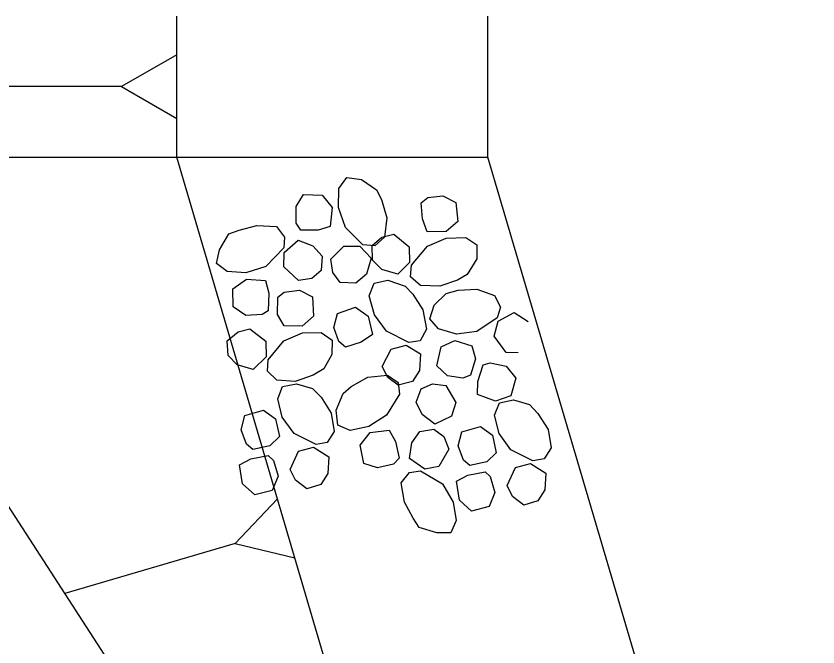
# Model space of a CAD drawing. Extents: x 636462 to 639890, y 299944 to 300538.
# Drawn here: x 637742.62 to 637781.85, y 300203.13 to 300234 of the extents above; entities that cross this region are included whole.
import ezdxf

# ---------------------------------------------------------------- set-up
doc = ezdxf.new("R2010")
doc.units = 0
doc.layers.add('Default', color=7, linetype='Continuous')

msp = doc.modelspace()

# ---------------------------------------------------------------- linework, layer by layer
at = {"layer": 'Default'}
for p, q in [((637750.484, 300227.091), (637750.484, 300234.002)), ((637765.704, 300227.091), (637765.704, 300234.002)), ((637747.783, 300230.546), (637731.218, 300230.546)), ((637663.777, 300227.091), (637765.704, 300227.091)), ((637766.626, 300172.26), (637731.218, 300227.091)), ((637766.626, 300172.26), (637750.484, 300227.091)), ((637781.846, 300172.26), (637765.704, 300227.091)), ((637758.406, 300225.566), (637758.804, 300226.097)), ((637758.804, 300226.097), (637759.524, 300226.003)), ((637759.524, 300226.003), (637760.249, 300225.493)), ((637758.394, 300224.631), (637758.406, 300225.566)), ((637760.249, 300225.493), (637760.496, 300225.027)), ((637756.329, 300224.677), (637756.686, 300225.271)), ((637756.686, 300225.271), (637757.6, 300225.245)), ((637757.6, 300225.245), (637758.089, 300224.639)), ((637762.428, 300224.864), (637762.769, 300225.118)), ((637762.769, 300225.118), (637763.49, 300225.204)), ((637763.49, 300225.204), (637764.126, 300224.875)), ((637756.324, 300223.866), (637756.329, 300224.677)), ((637760.496, 300225.027), (637760.761, 300224.125)), ((637762.5, 300224.074), (637762.428, 300224.864)), ((637764.126, 300224.875), (637764.224, 300223.953)), ((637758.089, 300224.639), (637757.987, 300223.704)), ((637758.735, 300223.658), (637758.394, 300224.631)), ((637760.761, 300224.125), (637760.637, 300223.176)), ((637762.732, 300223.449), (637762.5, 300224.074)), ((637764.224, 300223.953), (637763.653, 300223.457)), ((637753.023, 300223.338), (637753.53, 300223.522)), ((637753.53, 300223.522), (637754.391, 300223.759)), ((637754.391, 300223.759), (637755.353, 300223.705)), ((637755.353, 300223.705), (637755.752, 300223.19)), ((637756.544, 300223.532), (637756.324, 300223.866)), ((637757.39, 300223.521), (637756.544, 300223.532)), ((637757.987, 300223.704), (637757.39, 300223.521)), ((637759.589, 300222.815), (637758.735, 300223.658)), ((637752.575, 300222.564), (637753.023, 300223.338)), ((637755.752, 300223.19), (637755.715, 300222.657)), ((637760.032, 300222.778), (637760.513, 300223.184)), ((637760.637, 300223.176), (637760.171, 300222.75)), ((637760.513, 300223.184), (637761.103, 300223.333)), ((637761.103, 300223.333), (637761.841, 300222.712)), ((637763.653, 300223.457), (637762.732, 300223.449)), ((637762.748, 300222.742), (637763.658, 300223.132)), ((637763.658, 300223.132), (637764.622, 300223.168)), ((637764.622, 300223.168), (637765.16, 300222.804)), ((637755.741, 300222.435), (637756.424, 300223.034)), ((637756.424, 300223.034), (637757.143, 300222.76)), ((637757.143, 300222.76), (637757.597, 300222.251)), ((637758.019, 300222.11), (637758.653, 300222.737)), ((637758.653, 300222.737), (637759.429, 300222.74)), ((637759.429, 300222.74), (637759.994, 300222.155)), ((637760.171, 300222.75), (637759.589, 300222.815)), ((637760.063, 300222.05), (637760.032, 300222.778)), ((637761.841, 300222.712), (637761.864, 300221.95)), ((637761.96, 300221.804), (637762.748, 300222.742)), ((637765.16, 300222.804), (637765.163, 300222.118)), ((637752.419, 300221.893), (637752.575, 300222.564)), ((637755.715, 300222.657), (637754.843, 300221.754)), ((637755.723, 300221.735), (637755.741, 300222.435)), ((637757.597, 300222.251), (637757.545, 300221.559)), ((637758.119, 300221.458), (637758.019, 300222.11)), ((637759.994, 300222.155), (637759.761, 300221.373)), ((637760.511, 300221.597), (637760.063, 300222.05)), ((637761.864, 300221.95), (637761.292, 300221.364)), ((637765.163, 300222.118), (637764.681, 300221.352)), ((637752.95, 300221.495), (637752.419, 300221.893)), ((637754.843, 300221.754), (637753.858, 300221.434)), ((637756.433, 300221.066), (637755.723, 300221.735)), ((637757.545, 300221.559), (637757.085, 300221.166)), ((637761.292, 300221.364), (637760.511, 300221.597)), ((637761.915, 300221.236), (637761.96, 300221.804)), ((637753.858, 300221.434), (637752.95, 300221.495)), ((637757.085, 300221.166), (637756.433, 300221.066)), ((637758.47, 300220.971), (637758.119, 300221.458)), ((637759.761, 300221.373), (637759.239, 300220.939)), ((637762.405, 300220.81), (637761.915, 300221.236)), ((637764.681, 300221.352), (637764.208, 300221.07)), ((637753.23, 300220.662), (637753.884, 300221.122)), ((637753.884, 300221.122), (637754.826, 300221.055)), ((637754.826, 300221.055), (637754.988, 300220.444)), ((637759.239, 300220.939), (637758.47, 300220.971)), ((637759.899, 300220.318), (637760.132, 300220.924)), ((637760.132, 300220.924), (637760.8, 300221.081)), ((637760.8, 300221.081), (637761.655, 300220.784)), ((637761.655, 300220.784), (637762.036, 300220.386)), ((637763.354, 300220.777), (637762.405, 300220.81)), ((637764.208, 300221.07), (637763.354, 300220.777)), ((637753.245, 300219.775), (637753.23, 300220.662)), ((637754.988, 300220.444), (637754.956, 300219.585)), ((637755.417, 300220.247), (637755.737, 300220.488)), ((637755.737, 300220.488), (637756.479, 300220.588)), ((637756.479, 300220.588), (637757.115, 300220.258)), ((637762.036, 300220.386), (637762.513, 300219.62)), ((637763.078, 300219.858), (637763.66, 300220.43)), ((637763.66, 300220.43), (637764.24, 300220.583)), ((637764.24, 300220.583), (637765.166, 300220.634)), ((637765.166, 300220.634), (637766.02, 300220.322)), ((637755.405, 300219.402), (637755.417, 300220.247)), ((637757.115, 300220.258), (637757.172, 300219.309)), ((637760.151, 300219.387), (637759.899, 300220.318)), ((637766.02, 300220.322), (637766.324, 300219.762)), ((637753.86, 300219.342), (637753.245, 300219.775)), ((637754.956, 300219.585), (637754.664, 300219.392)), ((637758.347, 300219.451), (637759.223, 300219.754)), ((637759.223, 300219.754), (637759.835, 300219.309)), ((637762.513, 300219.62), (637762.695, 300218.688)), ((637762.866, 300219.191), (637763.078, 300219.858)), ((637766.324, 300219.762), (637766.146, 300219.237)), ((637754.664, 300219.392), (637753.86, 300219.342)), ((637755.742, 300218.846), (637755.405, 300219.402)), ((637757.172, 300219.309), (637756.621, 300218.827)), ((637758.169, 300218.757), (637758.347, 300219.451)), ((637759.835, 300219.309), (637760.05, 300218.413)), ((637760.735, 300218.588), (637760.151, 300219.387)), ((637763.281, 300218.692), (637762.866, 300219.191)), ((637766.146, 300219.237), (637765.151, 300218.563)), ((637766.198, 300219.07), (637766.982, 300219.495)), ((637766.982, 300219.495), (637767.667, 300219.053)), ((637756.621, 300218.827), (637755.742, 300218.846)), ((637766.008, 300218.331), (637766.198, 300219.07)), ((637752.938, 300218.106), (637753.481, 300218.554)), ((637753.481, 300218.554), (637754.05, 300218.689)), ((637754.05, 300218.689), (637754.83, 300218.096)), ((637755.717, 300218.111), (637756.627, 300218.501)), ((637756.627, 300218.501), (637757.548, 300218.51)), ((637757.548, 300218.51), (637758.087, 300218.146)), ((637758.415, 300218.074), (637758.169, 300218.757)), ((637760.05, 300218.413), (637759.494, 300218.046)), ((637761.827, 300218.031), (637760.735, 300218.588)), ((637762.695, 300218.688), (637762.39, 300218.115)), ((637764.169, 300218.443), (637763.281, 300218.692)), ((637765.151, 300218.563), (637764.169, 300218.443)), ((637752.989, 300217.392), (637752.938, 300218.106)), ((637754.83, 300218.096), (637754.853, 300217.333)), ((637754.949, 300217.187), (637755.717, 300218.111)), ((637758.087, 300218.146), (637758.069, 300217.447)), ((637758.74, 300217.799), (637758.415, 300218.074)), ((637759.494, 300218.046), (637758.74, 300217.799)), ((637762.39, 300218.115), (637761.827, 300218.031)), ((637763.42, 300217.82), (637764.083, 300218.129)), ((637764.083, 300218.129), (637764.922, 300217.865)), ((637766.591, 300217.544), (637766.008, 300218.331)), ((637760.529, 300216.852), (637760.968, 300217.71)), ((637760.968, 300217.71), (637761.706, 300217.904)), ((637761.706, 300217.904), (637762.405, 300217.479)), ((637763.21, 300216.892), (637763.42, 300217.82)), ((637764.922, 300217.865), (637765.09, 300217.237)), ((637753.437, 300216.94), (637752.989, 300217.392)), ((637754.853, 300217.333), (637754.219, 300216.706)), ((637758.069, 300217.447), (637757.67, 300216.735)), ((637762.405, 300217.479), (637762.354, 300216.665)), ((637765.09, 300217.237), (637764.843, 300216.429)), ((637767.175, 300217.515), (637766.591, 300217.544)), ((637754.219, 300216.706), (637753.437, 300216.94)), ((637754.925, 300216.633), (637754.949, 300217.187)), ((637760.807, 300216.31), (637760.529, 300216.852)), ((637763.728, 300216.398), (637763.21, 300216.892)), ((637765.2, 300216.12), (637765.471, 300216.936)), ((637765.471, 300216.936), (637765.805, 300217.04)), ((637765.805, 300217.04), (637766.591, 300216.864)), ((637766.591, 300216.864), (637767.06, 300216.277)), ((637755.373, 300216.18), (637754.925, 300216.633)), ((637757.155, 300216.426), (637756.28, 300216.12)), ((637757.67, 300216.735), (637757.155, 300216.426)), ((637759.834, 300216.34), (637760.786, 300216.434)), ((637760.786, 300216.434), (637761.307, 300216.075)), ((637762.354, 300216.665), (637762.013, 300216.127)), ((637764.843, 300216.429), (637764.469, 300216.287)), ((637756.28, 300216.12), (637755.373, 300216.18)), ((637759.015, 300215.879), (637759.834, 300216.34)), ((637761.311, 300215.934), (637760.807, 300216.31)), ((637761.307, 300216.075), (637761.374, 300215.493)), ((637762.013, 300216.127), (637761.311, 300215.934)), ((637764.469, 300216.287), (637763.728, 300216.398)), ((637765.186, 300215.489), (637765.2, 300216.12)), ((637767.06, 300216.277), (637766.828, 300215.42)), ((637755.419, 300215.266), (637755.652, 300215.872)), ((637755.652, 300215.872), (637756.338, 300216.012)), ((637756.338, 300216.012), (637757.121, 300215.783)), ((637757.121, 300215.783), (637757.537, 300215.351)), ((637758.617, 300215.534), (637759.015, 300215.879)), ((637762.19, 300215.113), (637762.434, 300215.763)), ((637762.434, 300215.763), (637762.985, 300216.012)), ((637762.985, 300216.012), (637763.639, 300215.926)), ((637763.639, 300215.926), (637764.134, 300215.085)), ((637755.634, 300214.37), (637755.419, 300215.266)), ((637757.537, 300215.351), (637758.033, 300214.568)), ((637758.283, 300214.713), (637758.617, 300215.534)), ((637761.374, 300215.493), (637760.745, 300214.471)), ((637766.071, 300215.161), (637765.186, 300215.489)), ((637766.828, 300215.42), (637766.071, 300215.161)), ((637762.485, 300214.498), (637762.19, 300215.113)), ((637764.134, 300215.085), (637763.921, 300214.418)), ((637766.028, 300214.473), (637766.261, 300215.079)), ((637766.261, 300215.079), (637766.947, 300215.219)), ((637766.947, 300215.219), (637767.73, 300214.99)), ((637767.73, 300214.99), (637768.147, 300214.558)), ((637753.812, 300214.45), (637754.725, 300214.719)), ((637754.725, 300214.719), (637755.318, 300214.292)), ((637758.033, 300214.568), (637758.178, 300213.67)), ((637758.353, 300213.99), (637758.283, 300214.713)), ((637760.745, 300214.471), (637759.874, 300213.92)), ((637763.099, 300214.034), (637762.485, 300214.498)), ((637766.244, 300213.577), (637766.028, 300214.473)), ((637768.147, 300214.558), (637768.642, 300213.775)), ((637753.634, 300213.757), (637753.812, 300214.45)), ((637755.318, 300214.292), (637755.498, 300213.43)), ((637756.219, 300213.571), (637755.634, 300214.37)), ((637763.921, 300214.418), (637763.099, 300214.034)), ((637753.898, 300213.056), (637753.634, 300213.757)), ((637758.96, 300213.722), (637758.353, 300213.99)), ((637759.874, 300213.92), (637758.96, 300213.722)), ((637759.934, 300213.621), (637760.868, 300213.732)), ((637760.868, 300213.732), (637761.181, 300213.192)), ((637762.372, 300213.679), (637763.058, 300213.784)), ((637763.058, 300213.784), (637763.544, 300213.424)), ((637764.422, 300213.657), (637765.334, 300213.926)), ((637765.334, 300213.926), (637765.928, 300213.498)), ((637768.642, 300213.775), (637768.787, 300212.877)), ((637755.498, 300213.43), (637755.031, 300212.977)), ((637757.292, 300213.031), (637756.219, 300213.571)), ((637758.178, 300213.67), (637757.837, 300213.132)), ((637759.454, 300213.009), (637759.934, 300213.621)), ((637761.978, 300213.122), (637762.372, 300213.679)), ((637763.544, 300213.424), (637763.788, 300212.812)), ((637764.244, 300212.964), (637764.422, 300213.657)), ((637765.928, 300213.498), (637766.107, 300212.637)), ((637766.828, 300212.778), (637766.244, 300213.577)), ((637754.205, 300212.798), (637753.898, 300213.056)), ((637755.031, 300212.977), (637754.205, 300212.798)), ((637756.434, 300212.71), (637757.171, 300212.904)), ((637757.171, 300212.904), (637757.925, 300212.427)), ((637757.837, 300213.132), (637757.292, 300213.031)), ((637759.634, 300212.112), (637759.454, 300213.009)), ((637761.181, 300213.192), (637761.36, 300212.365)), ((637761.873, 300212.36), (637761.978, 300213.122)), ((637764.508, 300212.263), (637764.244, 300212.964)), ((637756.031, 300211.817), (637756.434, 300212.71)), ((637763.788, 300212.812), (637763.296, 300211.969)), ((637766.107, 300212.637), (637765.641, 300212.184)), ((637767.901, 300212.238), (637766.828, 300212.778)), ((637768.787, 300212.877), (637768.447, 300212.339)), ((637753.551, 300212.041), (637754.11, 300212.337)), ((637754.11, 300212.337), (637754.954, 300212.498)), ((637754.954, 300212.498), (637755.207, 300212.257)), ((637755.207, 300212.257), (637755.438, 300211.485)), ((637757.925, 300212.427), (637757.873, 300211.613)), ((637760.293, 300211.898), (637759.634, 300212.112)), ((637761.36, 300212.365), (637761.084, 300212.076)), ((637762.61, 300211.829), (637761.873, 300212.36)), ((637764.814, 300212.005), (637764.508, 300212.263)), ((637765.641, 300212.184), (637764.814, 300212.005)), ((637768.447, 300212.339), (637767.901, 300212.238)), ((637753.697, 300211.108), (637753.551, 300212.041)), ((637756.291, 300211.293), (637756.031, 300211.817)), ((637761.084, 300212.076), (637760.293, 300211.898)), ((637761.871, 300211.671), (637762.4, 300211.754)), ((637762.4, 300211.754), (637763.475, 300211.108)), ((637763.296, 300211.969), (637762.61, 300211.829)), ((637766.64, 300211.024), (637767.043, 300211.917)), ((637767.043, 300211.917), (637767.781, 300212.111)), ((637767.781, 300212.111), (637768.534, 300211.634)), ((637755.438, 300211.485), (637755.154, 300210.789)), ((637757.873, 300211.613), (637757.533, 300211.075)), ((637761.459, 300211.166), (637761.871, 300211.671)), ((637764.161, 300211.248), (637764.719, 300211.544)), ((637764.719, 300211.544), (637765.564, 300211.705)), ((637765.564, 300211.705), (637765.817, 300211.464)), ((637765.817, 300211.464), (637766.047, 300210.692)), ((637768.534, 300211.634), (637768.483, 300210.82)), ((637754.293, 300210.574), (637753.697, 300211.108)), ((637756.849, 300210.864), (637756.291, 300211.293)), ((637757.533, 300211.075), (637756.849, 300210.864)), ((637761.623, 300210.216), (637761.459, 300211.166)), ((637763.475, 300211.108), (637764.009, 300210.219)), ((637764.307, 300210.315), (637764.161, 300211.248)), ((637766.9, 300210.5), (637766.64, 300211.024)), ((637755.154, 300210.789), (637754.293, 300210.574)), ((637766.047, 300210.692), (637765.763, 300209.996)), ((637768.483, 300210.82), (637768.142, 300210.282)), ((637762.048, 300209.43), (637761.623, 300210.216)), ((637764.009, 300210.219), (637764.154, 300209.321)), ((637764.903, 300209.781), (637764.307, 300210.315)), ((637767.458, 300210.071), (637766.9, 300210.5)), ((637768.142, 300210.282), (637767.458, 300210.071)), ((637765.763, 300209.996), (637764.903, 300209.781)), ((637762.342, 300208.978), (637762.048, 300209.43)), ((637763.196, 300208.716), (637762.342, 300208.978)), ((637764.154, 300209.321), (637763.885, 300208.714)), ((637763.885, 300208.714), (637763.196, 300208.716)), ((637753.329, 300208.199), (637745, 300205.748))]:
    msp.add_line(p, q, dxfattribs=at)
msp.add_lwpolyline([(637747.783, 300230.546), (637750.484, 300228.987), (637750.484, 300232.106)], close=True, dxfattribs=at)
msp.add_lwpolyline([(637755.404, 300210.378), (637753.329, 300208.199), (637756.254, 300207.492)], dxfattribs=at)

doc.saveas('drawing.dxf')
